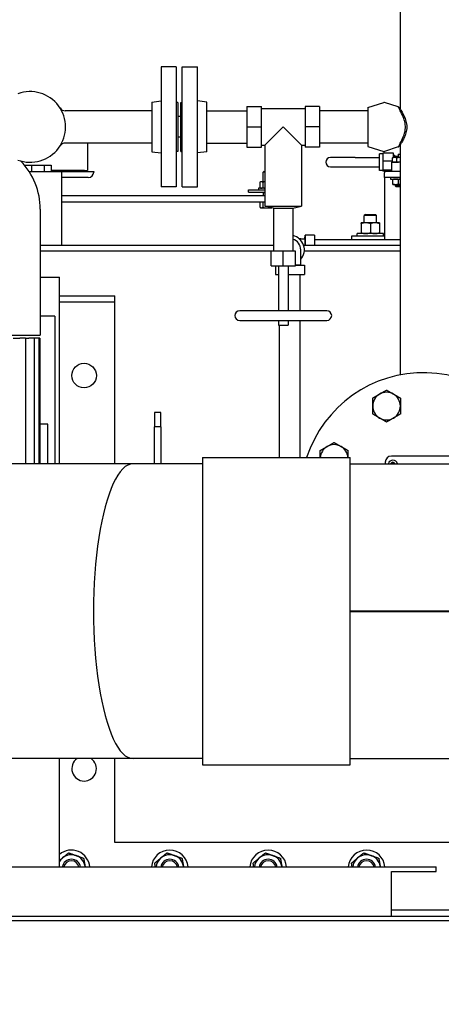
# Model space of a CAD drawing. Header units: inches. Extents: x 36 to 1719, y -84 to 1122.
# Tile 485 of 558: x 687 to 704, y 819 to 859. Entities that reach past the tile are written whole.
import ezdxf

# ---------------------------------------------------------------- set-up
doc = ezdxf.new("R2010")
doc.units = ezdxf.units.IN
doc.header["$LTSCALE"] = 48
doc.header["$MEASUREMENT"] = 0
doc.layers.add('Dimension (ANSI)', color=7, linetype='Continuous', lineweight=25)
doc.layers.add('Visible (ANSI)', color=7, linetype='Continuous', lineweight=30)
doc.styles.add('Note Text (ANSI)', font='tahoma.ttf')
doc.dimstyles.new('Architectural (ANSI)', dxfattribs={"dimscale": 48, "dimtxt": 0.125, "dimasz": 0.098425, "dimexe": 0.125, "dimexo": 0.0625, "dimgap": 0.031496, "dimtad": 0, "dimtih": 1, "dimtoh": 1, "dimdec": 4, "dimrnd": 1e-08, "dimzin": 3, "dimdsep": 46, "dimlunit": 4, "dimtxsty": 'Note Text (ANSI)', "dimcen": 0.09, "dimdle": 0.393701, "dimclrd": 256, "dimclre": 256, "dimclrt": 256, "dimadec": 0, "dimazin": 3, "dimtfac": 0.96, "dimtofl": 0, "dimtmove": 0, "dimatfit": 3, "dimfxl": 1, "dimfrac": 2, "dimtolj": 1, "dimtzin": 12, "dimlwd": -1, "dimlwe": -1, "dimarcsym": 0})

# ---------------------------------------------------------------- blocks, each defined once
blk = doc.blocks.new('*D22')
at = {"layer": 'Defpoints', "color": 0, "transparency": 16777216}
for p in [(690.014, 1004.053), (597.741, 757.491), (727.918, 757.491)]:
    blk.add_point(p, dxfattribs=at)
at = {"layer": 'Dimension (ANSI)', "transparency": 16777216}
for p, q in [((687.014, 1004.053), (591.741, 1004.053)), ((597.741, 999.328), (597.741, 903.572)), ((597.741, 762.216), (597.741, 892.973)), ((724.918, 757.491), (591.741, 757.491))]:
    blk.add_line(p, q, dxfattribs=at)
for points in [[(596.953, 999.328), (598.528, 999.328), (597.741, 1004.053)], [(596.953, 762.216), (598.528, 762.216), (597.741, 757.491)]]:
    blk.add_solid(points, dxfattribs=at)
at = {"layer": 'Dimension (ANSI)', "transparency": 16777216, "insert": (577.782, 902.06), "char_height": 6, "attachment_point": 1, "style": 'Note Text (ANSI)'}
blk.add_mtext('\\A1;20\'-6 9/16"', dxfattribs=at)

msp = doc.modelspace()

# ---------------------------------------------------------------- linework, layer by layer
at = {"layer": 'Visible (ANSI)'}
for p, q in [((702.38321, 859.9239), (702.38321, 855.14265)), ((692.6567, 856.8639), (692.6567, 851.9839)), ((693.2767, 856.8639), (692.6567, 856.8639)), ((693.2767, 856.8639), (693.2767, 851.9839)), ((693.5217, 851.9839), (693.5217, 856.8639)), ((693.5217, 856.8639), (694.1417, 856.8639)), ((694.1417, 851.9839), (694.1417, 856.8639)), ((692.2767, 855.43724), (692.6567, 855.4839)), ((692.2767, 855.43724), (692.2767, 853.41056)), ((693.3367, 855.4239), (693.2767, 855.4239)), ((693.3367, 855.4239), (693.3367, 853.4239)), ((693.4617, 853.4239), (693.4617, 855.4239)), ((693.4617, 855.4239), (693.5217, 855.4239)), ((694.5217, 855.43724), (694.1417, 855.4839)), ((694.5217, 853.41056), (694.5217, 855.43724)), ((696.1492, 855.25067), (696.73975, 855.25067)), ((696.1492, 855.25067), (696.1492, 854.4239)), ((696.73975, 854.4239), (696.73975, 855.25067)), ((699.10196, 855.25067), (698.51141, 855.25067)), ((698.51141, 855.25067), (698.51141, 854.4239)), ((699.10196, 855.25067), (699.10196, 854.4239)), ((701.07071, 855.2144), (701.71469, 855.42197)), ((701.07071, 855.2144), (701.07071, 853.6334)), ((702.29929, 855.23681), (701.73951, 855.42188)), ((702.29929, 855.23681), (702.38321, 855.14265)), ((692.2767, 855.0814), (688.75941, 855.0814)), ((693.4617, 854.8439), (693.3367, 854.8439)), ((694.5217, 855.0814), (696.1492, 855.0814)), ((696.73975, 855.16799), (698.51141, 855.16799)), ((701.07071, 855.0814), (699.10196, 855.0814)), ((696.1492, 854.4239), (696.1492, 853.59713)), ((696.1492, 854.4239), (696.73975, 854.4239)), ((696.73975, 853.59713), (696.73975, 854.4239)), ((697.62558, 854.4239), (696.88148, 853.6798)), ((698.36967, 853.6798), (697.62558, 854.4239)), ((699.10196, 854.4239), (698.51141, 854.4239)), ((698.51141, 854.4239), (698.51141, 853.59713)), ((699.10196, 854.4239), (699.10196, 853.59713)), ((693.4617, 854.0039), (693.3367, 854.0039)), ((692.2767, 853.7664), (688.75941, 853.7664)), ((689.66768, 853.7664), (689.66768, 852.6564)), ((694.5217, 853.7664), (696.1492, 853.7664)), ((696.1492, 853.59713), (696.73975, 853.59713)), ((696.73975, 853.6798), (696.88148, 853.6798)), ((696.88148, 853.6798), (696.88148, 851.19555)), ((698.36967, 853.6798), (698.36967, 851.19555)), ((698.36967, 853.6798), (698.51141, 853.6798)), ((699.10196, 853.59713), (698.51141, 853.59713)), ((701.07071, 853.7664), (699.10196, 853.7664)), ((701.07071, 853.6334), (701.71469, 853.42583)), ((702.29929, 853.61098), (701.73951, 853.42592)), ((702.38321, 853.70515), (702.29929, 853.61098)), ((702.38321, 853.70515), (702.38321, 844.33282)), ((692.2767, 853.41056), (692.6567, 853.3639)), ((693.3367, 853.4239), (693.2767, 853.4239)), ((693.4617, 853.4239), (693.5217, 853.4239)), ((694.5217, 853.41056), (694.1417, 853.3639)), ((700.54268, 853.1789), (699.54268, 853.1789)), ((700.54268, 853.1789), (701.54268, 853.1789)), ((701.54268, 852.6574), (701.54268, 853.3254)), ((701.66867, 853.3254), (701.54268, 853.3254)), ((702.10568, 853.35319), (701.66867, 853.35319)), ((701.66867, 853.35319), (701.66867, 853.0303)), ((702.08618, 853.1794), (702.07876, 853.17511)), ((702.1511, 853.1794), (702.08618, 853.1794)), ((702.10568, 853.1794), (702.10568, 853.35319)), ((702.10568, 853.272), (702.16473, 853.272)), ((702.36291, 853.1794), (702.1511, 853.1794)), ((702.16473, 853.1794), (702.16473, 853.272)), ((702.16473, 853.2389), (702.30252, 853.2389)), ((702.30252, 853.32006), (702.38321, 853.32006)), ((702.30252, 853.32006), (702.30252, 853.1794)), ((702.38321, 853.1794), (702.36291, 853.1794)), ((687.11689, 852.8664), (687.40268, 852.8664)), ((687.11689, 852.85523), (687.11689, 852.8664)), ((687.40268, 852.8664), (687.90268, 852.8664)), ((687.40268, 852.6164), (687.40268, 852.8664)), ((687.90268, 852.8664), (688.18847, 852.8664)), ((687.90268, 852.8664), (687.90268, 852.6164)), ((688.18847, 852.8664), (688.18847, 852.6564)), ((699.54268, 852.8039), (700.54268, 852.8039)), ((700.54268, 852.8039), (701.54268, 852.8039)), ((702.06125, 853.0303), (701.66867, 853.0303)), ((701.66867, 853.0303), (701.66867, 852.6685)), ((702.02388, 852.9914), (702.30518, 852.9914)), ((702.02388, 852.9914), (702.02388, 852.6164)), ((702.06125, 852.9914), (702.06125, 853.15984)), ((702.1511, 852.9914), (702.06125, 852.9914)), ((702.08618, 852.9914), (702.08618, 852.9914)), ((702.24095, 852.9914), (702.1511, 852.9914)), ((702.24095, 852.9914), (702.24095, 853.15984)), ((702.36291, 852.9914), (702.24095, 852.9914)), ((702.38321, 852.9914), (702.30518, 852.9914)), ((702.38321, 852.9914), (702.36291, 852.9914)), ((687.29007, 852.6164), (688.60518, 852.6164)), ((688.18847, 852.6564), (688.18847, 852.6164)), ((689.54268, 852.6564), (688.18847, 852.6564)), ((688.60518, 852.6164), (689.91768, 852.6164)), ((688.60518, 852.6164), (688.60518, 849.6164)), ((689.69768, 852.3664), (688.60518, 852.3664)), ((688.70968, 852.6564), (688.70968, 852.6164)), ((689.54268, 852.6564), (689.66768, 852.6564)), ((689.60518, 852.6564), (689.60518, 852.6164)), ((689.91768, 852.6164), (689.91768, 852.5864)), ((696.84301, 852.6164), (696.80893, 852.58334)), ((696.88148, 852.58334), (696.80893, 852.58334)), ((696.80893, 852.1949), (696.80893, 852.58334)), ((696.84301, 852.6164), (696.88148, 852.6164)), ((701.66867, 852.6574), (701.54268, 852.6574)), ((702.02388, 852.6685), (701.66867, 852.6685)), ((701.66867, 852.6685), (701.66867, 852.6296)), ((702.02388, 852.6296), (701.66867, 852.6296)), ((702.38321, 852.6164), (701.74268, 852.6164)), ((701.74268, 852.6164), (701.74268, 852.5564)), ((701.74268, 852.3664), (701.74268, 852.5564)), ((702.38321, 852.3664), (701.74268, 852.3664)), ((701.74268, 852.3664), (701.74268, 851.9864)), ((701.99268, 852.3664), (701.99268, 852.3039)), ((693.2767, 851.9839), (692.6567, 851.9839)), ((693.5217, 851.9839), (694.1417, 851.9839)), ((696.67918, 852.17257), (696.67918, 851.95123)), ((696.71518, 852.1949), (696.69518, 852.18335)), ((696.7337, 852.1949), (696.71518, 852.1949)), ((696.88148, 852.1949), (696.7337, 852.1949)), ((696.78822, 852.17257), (696.78822, 851.95123)), ((701.74268, 851.9864), (701.74268, 849.8439)), ((701.99268, 852.3039), (702.38321, 852.3039)), ((702.08643, 852.10444), (702.08643, 852.28436)), ((702.08643, 852.0849), (702.19581, 852.0849)), ((702.18018, 852.0849), (702.18018, 852.02115)), ((702.18018, 852.02115), (702.38321, 852.02115)), ((702.21085, 851.9914), (702.18018, 852.02115)), ((702.19581, 852.0849), (702.38321, 852.0849)), ((702.38321, 851.9914), (702.21085, 851.9914)), ((702.30518, 852.10444), (702.30518, 852.28436)), ((696.88148, 851.6164), (688.60518, 851.6164)), ((696.21518, 851.8664), (696.78062, 851.8664)), ((696.21518, 851.7664), (696.21518, 851.8664)), ((696.21518, 851.7664), (696.88148, 851.7664)), ((696.88148, 851.9289), (696.62143, 851.9289)), ((696.62143, 851.9289), (696.62143, 851.8664)), ((696.71518, 851.9289), (696.69518, 851.94045)), ((696.78062, 851.8664), (696.88148, 851.8664)), ((696.80893, 851.7414), (696.80376, 851.6164)), ((696.80893, 851.7414), (696.80893, 851.7664)), ((696.88148, 851.7414), (696.80893, 851.7414)), ((696.88148, 851.3664), (688.60518, 851.3664)), ((696.67918, 851.3664), (696.67918, 851.15373)), ((696.78822, 851.3664), (696.78822, 851.15373)), ((696.88148, 851.19555), (698.36967, 851.19555)), ((697.23188, 851.11484), (696.88148, 851.19555)), ((698.01928, 851.11484), (698.36967, 851.19555)), ((687.74736, 851.07097), (687.74736, 845.9489)), ((696.71518, 851.1314), (696.69518, 851.14295)), ((696.71518, 851.1314), (696.7337, 851.1314)), ((696.7337, 851.1314), (696.93122, 851.1314)), ((696.93122, 851.1314), (697.16, 851.1314)), ((697.23188, 851.11484), (698.01928, 851.11484)), ((697.23188, 851.11484), (697.23188, 849.36484)), ((698.01928, 851.11484), (698.01928, 849.36484)), ((700.96487, 850.8664), (700.91768, 850.82062)), ((701.41768, 850.82062), (700.91768, 850.82062)), ((700.91768, 850.5232), (700.91768, 850.82062)), ((700.96487, 850.8664), (701.37049, 850.8664)), ((701.37049, 850.8664), (701.41768, 850.82062)), ((701.41768, 850.5232), (701.41768, 850.82062)), ((700.98018, 850.5232), (700.79268, 850.5232)), ((700.79268, 850.4897), (700.79268, 850.11869)), ((701.35518, 850.5232), (700.98018, 850.5232)), ((701.16768, 850.4897), (701.16768, 850.11869)), ((701.54268, 850.5232), (701.35518, 850.5232)), ((701.54268, 850.4897), (701.54268, 850.11869)), ((698.50171, 849.8669), (698.51571, 850.0124)), ((698.51571, 850.0124), (698.51571, 849.6164)), ((698.89571, 850.0124), (698.51571, 850.0124)), ((698.89571, 850.0124), (698.89571, 849.6164)), ((700.41768, 849.9914), (701.74268, 849.9914)), ((700.41768, 849.8439), (700.41768, 849.9914)), ((701.69893, 850.0852), (700.63643, 850.0852)), ((700.63643, 849.9914), (700.63643, 850.0852)), ((701.69893, 849.9914), (701.69893, 850.0852)), ((687.74736, 849.6164), (688.60518, 849.6164)), ((688.60518, 849.6164), (697.23188, 849.6164)), ((698.33871, 849.8669), (698.28311, 849.8669)), ((698.33871, 849.8669), (698.50171, 849.8669)), ((698.45183, 849.6164), (702.38321, 849.6164)), ((698.50171, 849.8669), (698.50171, 849.6164)), ((698.89571, 849.8439), (702.38321, 849.8439)), ((697.23188, 849.3664), (687.74736, 849.3664)), ((697.62558, 849.36484), (697.13345, 849.36484)), ((697.13345, 848.77429), (697.13345, 849.36484)), ((698.1177, 849.36484), (697.62558, 849.36484)), ((697.62558, 848.77429), (697.62558, 849.36484)), ((698.1177, 848.77429), (698.1177, 849.36484)), ((698.33871, 848.9809), (698.33871, 849.4239)), ((702.38321, 849.3664), (698.48139, 849.3664)), ((697.13345, 848.77429), (697.62558, 848.77429)), ((697.30721, 848.77429), (697.30721, 848.4239)), ((697.42873, 848.77429), (697.42873, 846.94358)), ((697.62558, 848.77429), (698.1177, 848.77429)), ((697.82243, 848.77429), (697.82243, 846.94358)), ((698.1177, 848.8179), (698.33871, 848.8179)), ((698.1177, 848.8039), (698.48421, 848.8039)), ((698.33871, 848.8179), (698.33871, 848.9809)), ((698.33871, 848.8179), (698.48421, 848.8039)), ((698.48421, 848.8039), (698.48421, 848.4239)), ((697.30721, 848.4239), (697.42873, 848.4239)), ((697.82243, 848.4239), (698.48421, 848.4239)), ((698.31571, 846.94358), (698.31571, 848.4239)), ((687.74736, 848.3039), (688.52818, 848.3039)), ((688.52818, 840.7154), (688.52818, 848.3039)), ((688.52818, 847.5539), (690.77818, 847.5539)), ((688.52818, 847.3039), (690.77818, 847.3039)), ((690.77818, 847.3039), (690.77818, 847.5539)), ((690.77818, 840.7154), (690.77818, 847.3039)), ((699.39723, 846.94358), (695.85393, 846.94358)), ((688.34068, 846.7239), (687.74736, 846.7239)), ((688.34068, 846.7239), (688.34068, 840.7154)), ((695.85393, 846.54988), (699.39723, 846.54988)), ((697.42873, 846.54988), (697.42873, 846.35303)), ((697.42873, 846.35303), (697.82243, 846.35303)), ((697.47571, 840.9654), (697.47571, 846.35303)), ((697.82243, 846.54988), (697.82243, 846.35303)), ((698.31571, 840.9654), (698.31571, 846.54988)), ((668.934, 845.9489), (687.74736, 845.9489)), ((686.64735, 845.8239), (686.90951, 845.8239)), ((687.14435, 845.8239), (686.90951, 845.8239)), ((687.14435, 845.8239), (687.28316, 845.8239)), ((687.14435, 845.8239), (687.14435, 840.7154)), ((687.49392, 845.8239), (687.28316, 845.8239)), ((687.49392, 845.8239), (687.50381, 845.8239)), ((687.49392, 845.8239), (687.49392, 840.7154)), ((687.69008, 845.8239), (687.50381, 845.8239)), ((687.72948, 845.8239), (687.69008, 845.8239)), ((687.69008, 845.8239), (687.69008, 840.7154)), ((687.72948, 845.8239), (687.72948, 840.7154)), ((692.39571, 842.7989), (692.39571, 842.21743)), ((692.64571, 842.7989), (692.39571, 842.7989)), ((692.64571, 842.21743), (692.64571, 842.7989)), ((688.05032, 842.3239), (687.72948, 842.3239)), ((688.05032, 840.7154), (688.05032, 842.3239)), ((692.64571, 842.21743), (692.39571, 842.21743)), ((692.39571, 840.7154), (692.39571, 842.21743)), ((692.64571, 842.21743), (692.64571, 840.7154)), ((694.34068, 840.9654), (694.34068, 828.4654)), ((694.34068, 840.9654), (700.34068, 840.9654)), ((700.34068, 828.4654), (700.34068, 840.9654)), ((701.77071, 840.7739), (701.77071, 840.7154)), ((704.64571, 841.0239), (702.02071, 841.0239)), ((691.5176, 840.7154), (683.16377, 840.7154)), ((694.34068, 840.7154), (691.5176, 840.7154)), ((700.34068, 840.7154), (761.35418, 840.7154)), ((700.34068, 834.7279), (761.35418, 834.7279)), ((700.34068, 834.7029), (761.35418, 834.7029)), ((691.5176, 828.7154), (683.16377, 828.7154)), ((688.52818, 824.3039), (688.52818, 828.7154)), ((690.77818, 825.3039), (690.77818, 828.7154)), ((694.34068, 828.7154), (691.5176, 828.7154)), ((694.34068, 828.4654), (700.34068, 828.4654)), ((700.34068, 828.7154), (761.35418, 828.7154)), ((722.66138, 825.3039), (690.77818, 825.3039)), ((684.34068, 824.3039), (703.84068, 824.3039)), ((702.02818, 824.1164), (703.84068, 824.1164)), ((702.02818, 822.3039), (702.02818, 824.1164)), ((703.84068, 824.1164), (703.84068, 824.3039)), ((702.02818, 822.5539), (722.66138, 822.5539)), ((684.34068, 822.3039), (720.22178, 822.3039)), ((684.34068, 822.1246), (720.22178, 822.1246))]:
    msp.add_line(p, q, dxfattribs=at)
msp.add_circle((689.52818, 844.3039), 0.5, dxfattribs=at)
for centre, radius, start, end in [((687.3367, 854.4239), 1.4375, 249.645594, 110.354406), ((688.75941, 855.3314), 0.25, 212.53249, 270), ((701.72696, 855.3839), 0.04, 71.706148, 107.865489), ((688.75941, 853.5164), 0.25, 90, 147.46751), ((699.54268, 852.9914), 0.1875, 90, 270), ((701.72696, 853.4639), 0.04, 252.134511, 288.293852), ((684.90734, 851.07097), 2.84002, 0, 43.827913), ((689.69768, 852.5864), 0.22, 270, 0), ((697.89571, 849.4239), 0.5885, 318.830136, 77.878859), ((697.89571, 849.4239), 0.443, 0, 73.802724), ((695.85393, 846.74673), 0.19685, 90, 270), ((699.39723, 846.74673), 0.19685, 270, 90), ((703.33321, 839.4239), 5, 14.969214, 162.04319), ((701.82543, 843.06398), 0.5625, 120, 180), ((701.82543, 843.06398), 0.5625, 60, 120), ((701.82543, 843.06398), 0.5625, 0, 60), ((701.82543, 843.06398), 0.5625, 180, 240), ((701.82543, 843.06398), 0.5625, 300, 0), ((701.82543, 843.06398), 0.5625, 240, 300), ((699.69312, 840.93167), 0.5625, 120, 176.562506), ((699.69312, 840.93167), 0.5625, 60, 120), ((699.69312, 840.93167), 0.5625, 3.437494, 60), ((702.02071, 840.7739), 0.25, 90, 180), ((702.08321, 840.6739), 0.1875, 12.787358, 167.212642), ((702.08321, 840.6739), 0.1005, 24.389361, 155.610639), ((702.08321, 840.6739), 0.078, 32.144157, 147.855843), ((689.52818, 828.3039), 0.5, 124.613757, 55.386243), ((689.01143, 824.2414), 0.75, 4.780192, 130.115709), ((689.01143, 824.2414), 0.5625, 70.16068, 130.16068), ((689.01143, 824.2414), 0.5625, 10.16068, 70.16068), ((693.01143, 824.2414), 0.75, 4.780192, 175.219808), ((693.01143, 824.2414), 0.5625, 70.16068, 130.16068), ((693.01143, 824.2414), 0.5625, 10.16068, 70.16068), ((697.01143, 824.2414), 0.75, 4.780192, 175.219808), ((697.01143, 824.2414), 0.5625, 70.16068, 130.16068), ((697.01143, 824.2414), 0.5625, 10.16068, 70.16068), ((701.01143, 824.2414), 0.75, 4.780192, 175.219808), ((701.01143, 824.2414), 0.5625, 70.16068, 130.16068), ((701.01143, 824.2414), 0.5625, 10.16068, 70.16068), ((689.01143, 824.2414), 0.5625, 130.16068, 149.216925), ((689.01143, 824.2414), 0.37513, 9.5908, 170.4092), ((689.01143, 824.2414), 0.375, 9.594068, 170.405932), ((689.01143, 824.2414), 0.31366, 11.493895, 168.506105), ((689.01143, 824.2414), 0.5625, 6.37937, 10.16068), ((693.01143, 824.2414), 0.5625, 130.16068, 173.62063), ((693.01143, 824.2414), 0.37513, 9.5908, 170.4092), ((693.01143, 824.2414), 0.375, 9.594068, 170.405932), ((693.01143, 824.2414), 0.31366, 11.493895, 168.506105), ((693.01143, 824.2414), 0.5625, 6.37937, 10.16068), ((697.01143, 824.2414), 0.5625, 130.16068, 173.62063), ((697.01143, 824.2414), 0.37513, 9.5908, 170.4092), ((697.01143, 824.2414), 0.375, 9.594068, 170.405932), ((697.01143, 824.2414), 0.31366, 11.493895, 168.506105), ((697.01143, 824.2414), 0.5625, 6.37937, 10.16068), ((701.01143, 824.2414), 0.5625, 130.16068, 173.62063), ((701.01143, 824.2414), 0.37513, 9.5908, 170.4092), ((701.01143, 824.2414), 0.375, 9.594068, 170.405932), ((701.01143, 824.2414), 0.31366, 11.493895, 168.506105), ((701.01143, 824.2414), 0.5625, 6.37937, 10.16068)]:
    msp.add_arc(centre, radius, start, end, dxfattribs=at)
msp.add_ellipse((691.5176, 834.7154), major_axis=(0, -6), ratio=0.26794919, start_param=3.14159265, end_param=6.28318531, dxfattribs=at)
msp.add_ellipse((691.5176, 834.7154), major_axis=(0, -6), ratio=0.26794919, start_param=3.14159265, end_param=6.28318531, dxfattribs=at)
for points, knots in [([(702.29929, 853.61098), (702.29929, 853.61098), (702.30678, 853.62396), (702.33475, 853.67353), (702.35604, 853.71164), (702.41032, 853.81375), (702.44467, 853.88113), (702.51831, 854.0473), (702.5566, 854.15013), (702.59414, 854.3426), (702.59832, 854.42875), (702.57883, 854.60834), (702.55459, 854.69283), (702.49245, 854.86646), (702.44818, 854.95894), (702.37682, 855.09844), (702.34887, 855.14891), (702.31215, 855.21448), (702.30201, 855.23207), (702.29945, 855.23654), (702.29929, 855.23682), (702.29929, 855.23682)], [3.19232218, 3.19232218, 3.19232218, 3.19232218, 3.79806494, 3.79806494, 4.46714425, 4.46714425, 5.27993892, 5.27993892, 6.30774239, 6.30774239, 7.1497969, 7.1497969, 8.06456446, 8.06456446, 9.29636926, 9.29636926, 10.30210012, 10.30210012, 11.19068396, 11.19068396, 11.31762654, 11.31762654, 11.31762654, 11.31762654]), ([(702.38321, 855.14265), (702.38321, 855.14265), (702.38359, 855.1421), (702.38562, 855.13916), (702.38793, 855.13582), (702.39997, 855.11807), (702.41542, 855.09483), (702.44709, 855.04286), (702.46038, 855.02029), (702.5091, 854.93275), (702.54851, 854.85426), (702.60532, 854.70022), (702.6259, 854.62763), (702.64322, 854.50976), (702.64648, 854.46757), (702.64658, 854.38249), (702.64346, 854.34044), (702.62639, 854.22204), (702.60574, 854.14883), (702.55324, 854.00622), (702.52011, 853.93749), (702.45963, 853.82461), (702.43206, 853.77959), (702.4008, 853.73088), (702.3922, 853.71823), (702.38557, 853.70856), (702.3843, 853.70673), (702.38336, 853.70537), (702.38321, 853.70515), (702.38321, 853.70515)], [0, 0, 0, 0, 0.11872255, 0.11872255, 0.31562603, 0.31562603, 0.83933334, 0.83933334, 1.15357174, 1.15357174, 1.93329403, 1.93329403, 2.52634205, 2.52634205, 2.85030318, 2.85030318, 3.17303121, 3.17303121, 3.7706406, 3.7706406, 4.44336726, 4.44336726, 5.0918989, 5.0918989, 5.47857724, 5.47857724, 5.63198579, 5.63198579, 5.70775761, 5.70775761, 5.70775761, 5.70775761])]:
    msp.add_open_spline(points, degree=3, knots=knots, dxfattribs=at)
for points, weights in [([(702.1511, 853.1794), (702.1094, 853.1794), (702.06125, 853.15984)], [1, 1.0379548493, 1]), ([(702.06125, 853.15984), (702.07048, 853.17034), (702.07876, 853.17511)], [1, 1.02001738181, 1.01892043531]), ([(702.24095, 853.15984), (702.1928, 853.1794), (702.1511, 853.1794)], [1, 1.0379548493, 1]), ([(702.36291, 853.1794), (702.30631, 853.1794), (702.24095, 853.15984)], [1, 1.0379548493, 1]), ([(702.38321, 853.17882), (702.37304, 853.1794), (702.36291, 853.1794)], [1.0108814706, 1.00658224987, 1]), ([(696.7337, 852.1949), (696.7084, 852.1949), (696.67918, 852.17257)], [1, 1.0379548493, 1]), ([(696.78822, 852.17257), (696.759, 852.1949), (696.7337, 852.1949)], [1, 1.0379548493, 1]), ([(696.88148, 852.19202), (696.83774, 852.187), (696.78822, 852.17257)], [1.01753916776, 1.02420183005, 1]), ([(702.08643, 852.28436), (702.08643, 852.3039), (702.08643, 852.3039)], [1, 1.0379548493, 1]), ([(702.19581, 852.3039), (702.14505, 852.3039), (702.08643, 852.28436)], [1, 1.0379548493, 1]), ([(702.08643, 852.10444), (702.14505, 852.0849), (702.19581, 852.0849)], [1, 1.0379548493, 1]), ([(702.08643, 852.0849), (702.08643, 852.0849), (702.08643, 852.10444)], [1, 1.0379548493, 1]), ([(702.30518, 852.28436), (702.24657, 852.3039), (702.19581, 852.3039)], [1, 1.0379548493, 1]), ([(702.19581, 852.0849), (702.24657, 852.0849), (702.30518, 852.10444)], [1, 1.0379548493, 1]), ([(702.38321, 852.30218), (702.34673, 852.29821), (702.30518, 852.28436)], [1.01590609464, 1.02661194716, 1]), ([(702.30518, 852.10444), (702.34673, 852.09059), (702.38321, 852.08662)], [1, 1.02661194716, 1.01590609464]), ([(696.67918, 851.95123), (696.7084, 851.9289), (696.7337, 851.9289)], [1, 1.0379548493, 1]), ([(696.7337, 851.9289), (696.759, 851.9289), (696.78822, 851.95123)], [1, 1.0379548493, 1]), ([(696.78822, 851.95123), (696.83774, 851.9368), (696.88148, 851.93178)], [1, 1.02420183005, 1.01753916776]), ([(696.67918, 851.15373), (696.7084, 851.1314), (696.7337, 851.1314)], [1, 1.0379548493, 1]), ([(696.7337, 851.1314), (696.759, 851.1314), (696.78822, 851.15373)], [1, 1.0379548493, 1]), ([(696.78822, 851.15373), (696.86485, 851.1314), (696.93122, 851.1314)], [1, 1.0379548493, 1]), ([(696.93122, 851.1314), (696.99558, 851.1314), (697.06926, 851.1523)], [1, 1.03676456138, 1.00230591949]), ([(697.08611, 851.14842), (697.12506, 851.13202), (697.1599, 851.13142)], [1.00820965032, 1.03233207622, 1.00241441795]), ([(700.79268, 850.4897), (700.79268, 850.5232), (700.79268, 850.5232)], [1, 1.0379548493, 1]), ([(700.98018, 850.5232), (700.89316, 850.5232), (700.79268, 850.4897)], [1, 1.0379548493, 1]), ([(701.16768, 850.4897), (701.0672, 850.5232), (700.98018, 850.5232)], [1, 1.0379548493, 1]), ([(701.35518, 850.5232), (701.26816, 850.5232), (701.16768, 850.4897)], [1, 1.0379548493, 1]), ([(701.54268, 850.4897), (701.4422, 850.5232), (701.35518, 850.5232)], [1, 1.0379548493, 1]), ([(701.54268, 850.5232), (701.54268, 850.5232), (701.54268, 850.4897)], [1, 1.0379548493, 1]), ([(700.79268, 850.11869), (700.89316, 850.0852), (700.98018, 850.0852)], [1, 1.0379548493, 1]), ([(700.79268, 850.0852), (700.79268, 850.0852), (700.79268, 850.11869)], [1, 1.0379548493, 1]), ([(700.98018, 850.0852), (701.0672, 850.0852), (701.16768, 850.11869)], [1, 1.0379548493, 1]), ([(701.16768, 850.11869), (701.26816, 850.0852), (701.35518, 850.0852)], [1, 1.0379548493, 1]), ([(701.35518, 850.0852), (701.4422, 850.0852), (701.54268, 850.11869)], [1, 1.0379548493, 1]), ([(701.54268, 850.11869), (701.54268, 850.0852), (701.54268, 850.0852)], [1, 1.0379548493, 1]), ([(701.26293, 843.38874), (701.41366, 843.47576), (701.54418, 843.55112)], [1, 1.0379548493, 1]), ([(701.54418, 843.55112), (701.67471, 843.62648), (701.82543, 843.7135)], [1, 1.0379548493, 1]), ([(701.82543, 843.7135), (701.97616, 843.62648), (702.10668, 843.55112)], [1, 1.0379548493, 1]), ([(702.10668, 843.55112), (702.23721, 843.47576), (702.38793, 843.38874)], [1, 1.0379548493, 1]), ([(701.26293, 843.06398), (701.26293, 843.2147), (701.26293, 843.38874)], [1, 1.0379548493, 1]), ([(702.38793, 843.38874), (702.38793, 843.2147), (702.38793, 843.06398)], [1, 1.0379548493, 1]), ([(701.26293, 842.73922), (701.26293, 842.91326), (701.26293, 843.06398)], [1, 1.0379548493, 1]), ([(702.38793, 843.06398), (702.38793, 842.91326), (702.38793, 842.73922)], [1, 1.0379548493, 1]), ([(701.54418, 842.57684), (701.41366, 842.6522), (701.26293, 842.73922)], [1, 1.0379548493, 1]), ([(701.82543, 842.41446), (701.67471, 842.50148), (701.54418, 842.57684)], [1, 1.0379548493, 1]), ([(702.10668, 842.57684), (701.97616, 842.50148), (701.82543, 842.41446)], [1, 1.0379548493, 1]), ([(702.38793, 842.73922), (702.23721, 842.6522), (702.10668, 842.57684)], [1, 1.0379548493, 1]), ([(699.41187, 841.41881), (699.5424, 841.49417), (699.69312, 841.58119)], [1, 1.0379548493, 1]), ([(699.69312, 841.58119), (699.84384, 841.49417), (699.97437, 841.41881)], [1, 1.0379548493, 1]), ([(699.13062, 841.25643), (699.28134, 841.34345), (699.41187, 841.41881)], [1, 1.0379548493, 1]), ([(699.13062, 840.9654), (699.13062, 841.1006), (699.13062, 841.25643)], [1.00732117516, 1.03385040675, 1]), ([(699.97437, 841.41881), (700.1049, 841.34345), (700.25562, 841.25643)], [1, 1.0379548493, 1]), ([(700.25562, 841.25643), (700.25562, 841.1006), (700.25562, 840.9654)], [1, 1.03385040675, 1.00732117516]), ([(688.64866, 824.67128), (688.76384, 824.76849), (688.89685, 824.88073)], [1, 1.0379548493, 1]), ([(688.89685, 824.88073), (689.06056, 824.82166), (689.20234, 824.77051)], [1, 1.0379548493, 1]), ([(689.20234, 824.77051), (689.34411, 824.71936), (689.50782, 824.66029)], [1, 1.0379548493, 1]), ([(692.64866, 824.67128), (692.76384, 824.76849), (692.89685, 824.88073)], [1, 1.0379548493, 1]), ([(692.89685, 824.88073), (693.06056, 824.82166), (693.20234, 824.77051)], [1, 1.0379548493, 1]), ([(693.20234, 824.77051), (693.34411, 824.71936), (693.50782, 824.66029)], [1, 1.0379548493, 1]), ([(696.64866, 824.67128), (696.76384, 824.76849), (696.89685, 824.88073)], [1, 1.0379548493, 1]), ([(696.89685, 824.88073), (697.06056, 824.82166), (697.20234, 824.77051)], [1, 1.0379548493, 1]), ([(697.20234, 824.77051), (697.34411, 824.71936), (697.50782, 824.66029)], [1, 1.0379548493, 1]), ([(700.64866, 824.67128), (700.76384, 824.76849), (700.89685, 824.88073)], [1, 1.0379548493, 1]), ([(700.89685, 824.88073), (701.06056, 824.82166), (701.20234, 824.77051)], [1, 1.0379548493, 1]), ([(701.20234, 824.77051), (701.34411, 824.71936), (701.50782, 824.66029)], [1, 1.0379548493, 1]), ([(688.52818, 824.56961), (688.58956, 824.62141), (688.64866, 824.67128)], [1.01897635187, 1.01912010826, 1]), ([(689.50782, 824.66029), (689.53852, 824.48899), (689.56511, 824.34063)], [1, 1.0379548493, 1]), ([(689.56511, 824.34063), (689.5684, 824.32228), (689.57169, 824.3039)], [1, 1.00454217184, 1.00799719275]), ([(692.40046, 824.46183), (692.53347, 824.57408), (692.64866, 824.67128)], [1, 1.0379548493, 1]), ([(692.42877, 824.3039), (692.41534, 824.37881), (692.40046, 824.46183)], [1.01893136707, 1.01804251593, 1]), ([(693.50782, 824.66029), (693.53852, 824.48899), (693.56511, 824.34063)], [1, 1.0379548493, 1]), ([(693.56511, 824.34063), (693.5684, 824.32228), (693.57169, 824.3039)], [1, 1.00454217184, 1.00799719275]), ([(696.40046, 824.46183), (696.53347, 824.57408), (696.64866, 824.67128)], [1, 1.0379548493, 1]), ([(696.42877, 824.3039), (696.41534, 824.37881), (696.40046, 824.46183)], [1.01893136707, 1.01804251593, 1]), ([(697.50782, 824.66029), (697.53852, 824.48899), (697.56511, 824.34063)], [1, 1.0379548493, 1]), ([(697.56511, 824.34063), (697.5684, 824.32228), (697.57169, 824.3039)], [1, 1.00454217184, 1.00799719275]), ([(700.40046, 824.46183), (700.53347, 824.57408), (700.64866, 824.67128)], [1, 1.0379548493, 1]), ([(700.42877, 824.3039), (700.41534, 824.37881), (700.40046, 824.46183)], [1.01893136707, 1.01804251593, 1]), ([(701.50782, 824.66029), (701.53852, 824.48899), (701.56511, 824.34063)], [1, 1.0379548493, 1]), ([(701.56511, 824.34063), (701.5684, 824.32228), (701.57169, 824.3039)], [1, 1.00454217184, 1.00799719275])]:
    msp.add_rational_spline(points, weights, degree=2, dxfattribs=at)

# ---------------------------------------------------------------- dimensions: what is measured, and where the dimension line sits
at = {"layer": 'Dimension (ANSI)'}
dim = msp.add_linear_dim(base=(597.7408, 757.4914), p1=(690.01418, 1004.0529), p2=(727.91768, 757.4914), angle=270, dimstyle='Architectural (ANSI)', override={"dimgap": 0.031496, "dimdec": 4, "dimlfac": 1, "dimtol": 0, "dimlim": 0, "dimtp": 0, "dimtm": 0, "dimtdec": 2, "dimatfit": 1}, dxfattribs=at)
dim.commit()
dim.dimension.update_dxf_attribs({"geometry": '*D22', "text_midpoint": (597.7408, 898.27215), "dimtype": 160})

doc.saveas('drawing.dxf')
